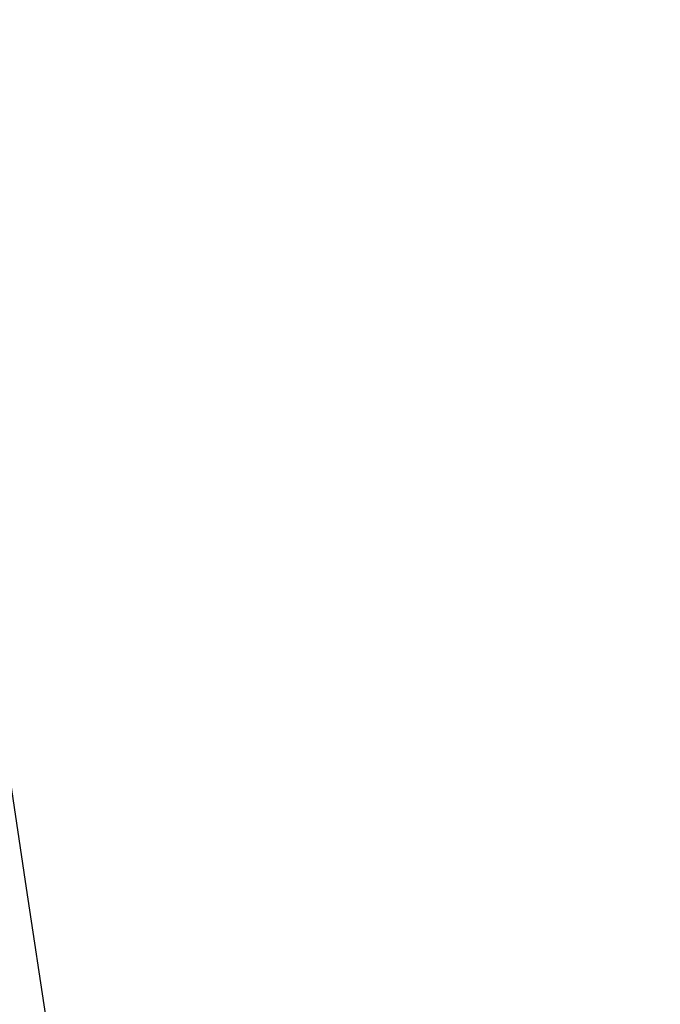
# Model space of a CAD drawing. Header units: millimetres. Extents: x 8 to 1329, y 12 to 1074.
# Tile 252 of 619: x 1251.15454 to 1251.15697, y 242.02433 to 242.02806. Entities that reach past the tile are written whole.
import ezdxf

# ---------------------------------------------------------------- set-up
doc = ezdxf.new("R2010")
doc.units = ezdxf.units.MM

msp = doc.modelspace()

# ---------------------------------------------------------------- linework, layer by layer
at = {"color": 7, "linetype": 'Continuous', "lineweight": 30}
for points, knots in [([(1251.5901401, 240.7370181), (1251.5783352, 240.808804), (1251.5494654, 240.9843623), (1251.4933811, 241.262992), (1251.4233155, 241.5729377), (1251.3440791, 241.8821923), (1251.2562735, 242.1908488), (1251.1590124, 242.4988335), (1251.0781081, 242.7384812), (1251.0267288, 242.8749955), (1251.0137447, 242.9094942)], [0, 0, 0, 0, 0.098207, 0.240174, 0.382172, 0.524258, 0.666499, 0.808961, 0.951722, 1, 1, 1, 1]), ([(1249.3527587, 233.8515235), (1249.4208217, 233.9626686), (1249.5527237, 234.1780608), (1249.7318425, 234.4933955), (1249.8912668, 234.7894036), (1250.0317286, 235.0658773), (1250.1549483, 235.3223968), (1250.2623806, 235.5586312), (1250.3549806, 235.7730519), (1250.4342586, 235.9656856), (1250.5015585, 236.1366171), (1250.5584881, 236.2872178), (1250.6032804, 236.4101415), (1250.6378745, 236.5079023), (1250.6642171, 236.5840306), (1250.6872659, 236.6519617), (1250.713032, 236.7293023), (1250.7417963, 236.8177499), (1250.7730904, 236.9169031), (1250.8040203, 237.0178426), (1250.8368581, 237.1285008), (1250.8733209, 237.2561909), (1250.9123305, 237.3992846), (1250.9530482, 237.5568657), (1250.9937395, 237.7243147), (1251.033315, 237.8988706), (1251.0704613, 238.0755415), (1251.1163841, 238.312528), (1251.1667869, 238.6107114), (1251.2057436, 238.8971784), (1251.2297004, 239.1093964), (1251.2429945, 239.2421166), (1251.2537561, 239.3638047), (1251.2626996, 239.4785628), (1251.2698969, 239.5846304), (1251.2754844, 239.6802403), (1251.2796479, 239.762427), (1251.2832279, 239.8439922), (1251.2866583, 239.9381589), (1251.2897882, 240.0534962), (1251.2919622, 240.1902203), (1251.2923713, 240.3483107), (1251.2900697, 240.5272451), (1251.2841965, 240.7199955), (1251.2743954, 240.9198917), (1251.2585458, 241.155747), (1251.2341782, 241.4250483), (1251.1993725, 241.726743), (1251.1692227, 241.9272846), (1251.1543933, 242.0259228)], [0, 0, 0, 0, 0.0427941, 0.0829323, 0.1204214, 0.1552582, 0.1874391, 0.2169604, 0.2438183, 0.2675531, 0.2887272, 0.3073423, 0.3233997, 0.3342224, 0.3434666, 0.3514927, 0.3592558, 0.3719446, 0.3840233, 0.3956719, 0.408971, 0.4245129, 0.4422974, 0.4611191, 0.4818406, 0.5031043, 0.5244615, 0.5459131, 0.589008, 0.632479, 0.6496388, 0.6658444, 0.6805358, 0.6937138, 0.707429, 0.7190002, 0.7284277, 0.737326, 0.7487593, 0.7628015, 0.7794528, 0.7987138, 0.8205856, 0.8448575, 0.8692791, 0.8932438, 0.9299724, 0.9655563, 1, 1, 1, 1])]:
    msp.add_open_spline(points, degree=3, knots=knots, dxfattribs=at)

doc.saveas('drawing.dxf')
